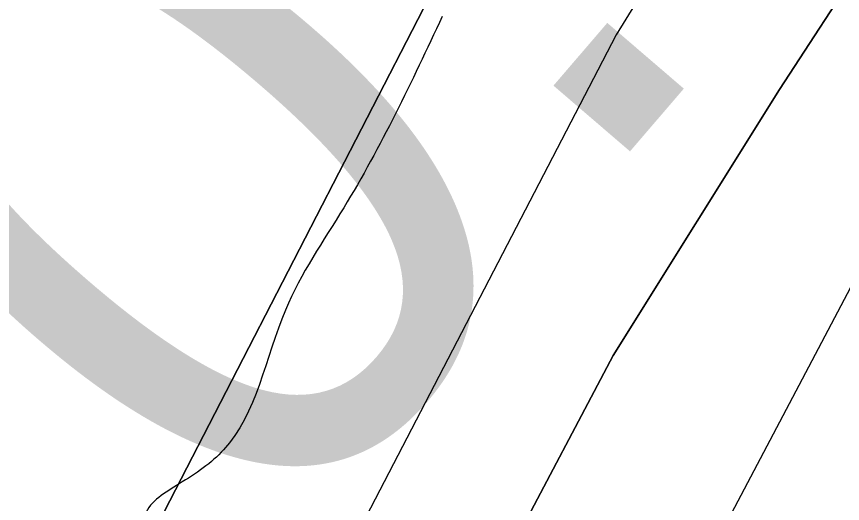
# Model space of a CAD drawing. Extents: x 3392644 to 3430565, y 576657 to 602123.
# Drawn here: x 3402897.1 to 3402982.3, y 594650.9 to 594701.1 of the extents above; entities that cross this region are included whole.
import ezdxf

# ---------------------------------------------------------------- set-up
doc = ezdxf.new("R2010")
doc.units = 0
for name, color, linetype in [('V-RIVR-EDGE', 7, 'Continuous'), ('V-RIVR-RANG', 7, 'Continuous'), ('V-TOPO-DPTH', 7, 'Continuous'), ('V-TOPO-MINR', 7, 'Continuous'), ('V-TOPO-WATR', 7, 'Continuous')]:
    doc.layers.add(name, color=color, linetype=linetype)

msp = doc.modelspace()

# ---------------------------------------------------------------- linework, layer by layer
at = {"layer": 'V-RIVR-EDGE'}
msp.add_spline([(3402941.002, 594701.139), (3402930.832, 594681.412), (3402924.815, 594670.856), (3402918.437, 594656.424), (3402913.847, 594652.912), (3402910.316, 594649.749), (3402909.956, 594646.931), (3402909.948, 594643.407), (3402910.644, 594639.882), (3402906.058, 594637.779), (3402901.828, 594637.437), (3402902.516, 594630.74), (3402901.45, 594626.867), (3402898.262, 594620.18), (3402895.077, 594614.902), (3402892.252, 594612.442), (3402886.611, 594611.047), (3402883.078, 594607.532), (3402880.955, 594603.661), (3402879.884, 594598.025), (3402877.042, 594588.871), (3402875.62, 594583.941), (3402871.034, 594581.838), (3402867.504, 594579.38), (3402866.09, 594577.269), (3402866.085, 594575.508), (3402867.486, 594571.98), (3402865.723, 594571.632), (3402861.843, 594569.88), (3402860.423, 594565.655), (3402855.11, 594554.745), (3402849.452, 594546.654), (3402840.951, 594528.704), (3402832.812, 594514.981), (3402823.969, 594501.26), (3402815.122, 594486.13), (3402805.575, 594472.764), (3402800.976, 594465.375), (3402797.788, 594458.688), (3402795.302, 594450.942), (3402792.464, 594443.196), (3402788.922, 594435.805), (3402783.267, 594428.772), (3402777.269, 594425.968), (3402774.089, 594422.452), (3402768.072, 594411.543), (3402764.168, 594400.277), (3402763.447, 594393.583), (3402762.034, 594392.177), (3402754.637, 594393.605), (3402749.348, 594392.209), (3402746.518, 594387.635), (3402746.509, 594384.111), (3402747.914, 594382.346), (3402747.909, 594380.231), (3402745.442, 594380.237), (3402738.748, 594380.606), (3402736.624, 594376.736), (3402736.603, 594367.926), (3402735.886, 594362.995), (3402733.765, 594360.533), (3402727.767, 594357.377), (3402725.288, 594352.45), (3402723.159, 594346.465), (3402719.966, 594337.663), (3402712.525, 594321.12), (3402704.02, 594301.76), (3402700.83, 594294.016), (3402700.111, 594288.38), (3402702.565, 594283.088), (3402702.547, 594276.04), (3402700.416, 594268.998), (3402687.322, 594246.479), (3402678.479, 594232.758), (3402668.921, 594215.163), (3402660.428, 594200.736), (3402648.389, 594177.157), (3402635.659, 594158.865), (3402620.442, 594132.827), (3402617.263, 594129.663), (3402613.036, 594130.378), (3402610.215, 594129.328), (3402609.506, 594127.92), (3402609.503, 594126.511), (3402609.492, 594122.283), (3402607.376, 594121.583), (3402603.146, 594120.889), (3402602.081, 594117.72), (3402601.721, 594114.549), (3402607.703, 594111.011), (3402608.753, 594108.189), (3402605.934, 594108.196), (3402597.834, 594109.978), (3402594.292, 594102.939), (3402590.756, 594097.663), (3402590.043, 594094.493), (3402592.506, 594093.077), (3402593.205, 594090.609), (3402591.791, 594088.851), (3402588.968, 594087.096), (3402584.386, 594086.755), (3402582.27, 594086.055), (3402582.264, 594083.589), (3402582.259, 594081.827), (3402582.601, 594077.597), (3402582.242, 594074.779), (3402577.274, 594060.696), (3402570.543, 594046.266), (3402562.761, 594034.304), (3402557.105, 594026.918), (3402552.153, 594019.178), (3402547.55, 594010.38), (3402546.476, 594003.688), (3402544.351, 593999.112), (3402536.934, 593992.083), (3402524.919, 593978.37), (3402517.844, 593967.464), (3402508.29, 593951.278), (3402494.836, 593925.236), (3402485.977, 593905.172), (3402481.7, 593885.802), (3402480.964, 593873.119), (3402479.877, 593861.14), (3402477.409, 593860.442), (3402474.929, 593855.162), (3402471.734, 593845.656), (3402471.007, 593836.496), (3402466.758, 593828.05), (3402461.451, 593819.606), (3402459.319, 593812.211), (3402457.522, 593798.121), (3402452.92, 593789.675), (3402449.031, 593784.399), (3402445.845, 593778.416), (3402438.754, 593760.815), (3402434.497, 593749.55), (3402433.08, 593746.382), (3402433.06, 593738.277), (3402432.34, 593731.936), (3402430.217, 593728.77), (3402423.494, 593717.158), (3402419.612, 593715.054), (3402417.84, 593710.83), (3402417.478, 593706.954), (3402416.755, 593699.556), (3402415.68, 593692.159), (3402409.664, 593681.955), (3402400.457, 593663.654), (3402383.806, 593627.753), (3402369.631, 593595.37), (3402360.422, 593576.012), (3402343.413, 593537.645), (3402326.404, 593499.278), (3402307.585, 593441.535), (3402291.604, 593391.185), (3402279.9, 593360.557), (3402271.022, 593332.741), (3402263.921, 593311.264), (3402259.304, 593296.476), (3402256.477, 593293.311), (3402250.835, 593291.916), (3402249.062, 593287.339), (3402248.701, 593283.816), (3402247.27, 593275.011), (3402246.88, 593259.859), (3402245.802, 593251.405), (3402239.771, 593234.858), (3402233.741, 593219.016), (3402225.925, 593193.312), (3402216.682, 593160.564), (3402196.051, 593082.388), (3402192.856, 593072.529), (3402189.288, 593054.919), (3402186.438, 593042.241), (3402183.224, 593024.982), (3402180.378, 593014.066), (3402177.181, 593003.855), (3402173.267, 592988.36), (3402168.635, 592967.934), (3402164.004, 592947.507), (3402158.301, 592921.093), (3402152.262, 592901.728), (3402148.362, 592891.871), (3402148.35, 592886.938), (3402145.84, 592869.677), (3402139.753, 592830.579), (3402138.306, 592815.078), (3402134.744, 592799.935), (3402130.117, 592781.27), (3402122.998, 592752.393), (3402115.151, 592714.003), (3402112.29, 592697.096), (3402108.005, 592674.203), (3402103.007, 592647.787), (3402096.592, 592618.556), (3402093.037, 592606.231), (3402086.634, 592581.581), (3402081.66, 592565.031), (3402076.673, 592543.549), (3402073.815, 592527.699), (3402069.876, 592502.338), (3402067.712, 592482.258), (3402064.833, 592457.951), (3402064.431, 592437.866), (3402061.924, 592421.663), (3402056.56, 592389.611), (3402053.319, 592361.781), (3402051.852, 592338.528), (3402046.82, 592298.369), (3402043.587, 592273.359), (3402040.349, 592246.586), (3402037.853, 592234.612), (3402037.483, 592227.565), (3402036.401, 592217.349), (3402036.371, 592205.368), (3402034.566, 592188.106), (3402032.039, 592163.446), (3402027.743, 592136.324), (3402019.177, 592092.298), (3402019.154, 592082.784), (3402019.838, 592074.325), (3402019.828, 592070.449), (3402019.468, 592067.279), (3402015.566, 592056.717), (3402013.075, 592046.857), (3402009.506, 592028.894), (3402009.471, 592014.447), (3402009.093, 592004.229), (3402006.959, 591996.13), (3402003.757, 591983.805), (3402001.267, 591974.297), (3402000.165, 591956.328), (3402001.889, 591940.819), (3402003.276, 591932.007), (3402002.181, 591916.505), (3401998.587, 591887.971), (3401995.726, 591871.064), (3401991.435, 591845.704), (3401988.924, 591828.091), (3401987.921, 591815.385)], degree=3, dxfattribs=at)
at = {"layer": 'V-TOPO-DPTH'}
for points in [[(3404816.074, 596239.736), (3404707.719, 596194.154), (3404495.545, 596092.729), (3404265.916, 595974.424), (3404250.848, 595966.312), (3404235.992, 595957.844), (3404221.453, 595948.842), (3404207.125, 595939.485), (3403581.121, 595494.764), (3403555.117, 595470.28), (3403529.95, 595444.935), (3402964.786, 594748.717), (3402962.739, 594744.996), (3402961.458, 594741.89), (3402960.521, 594739.693), (3402958.403, 594735.42), (3402957.221, 594733.344), (3402953.791, 594727.647), (3402950.852, 594722.742), (3402947.927, 594717.83), (3402945.024, 594712.904), (3402942.134, 594707.97), (3402512.673, 593874.444)], [(3402512.673, 593874.444), (3402942.134, 594707.97), (3402945.024, 594712.904), (3402947.927, 594717.83), (3402950.852, 594722.742), (3402953.791, 594727.647), (3402957.221, 594733.344), (3402958.403, 594735.42), (3402960.521, 594739.693), (3402961.458, 594741.89), (3402962.739, 594744.996), (3402964.786, 594748.717), (3403529.95, 595444.935), (3403555.117, 595470.28), (3403581.121, 595494.764), (3404207.125, 595939.485), (3404221.453, 595948.842), (3404235.992, 595957.844), (3404250.848, 595966.312), (3404265.916, 595974.424), (3404495.545, 596092.729), (3404707.719, 596194.154), (3404816.074, 596239.736)], [(3402616.1, 594000.677), (3402626.015, 594023.393), (3402635.86, 594046.141), (3402645.606, 594068.931), (3402655.291, 594091.746), (3402958.647, 594666.154), (3402975.8, 594693.625), (3402993.492, 594720.733), (3403011.991, 594747.296), (3403031.029, 594773.496), (3403039.65, 594784.992), (3403063.562, 594816.544)], [(3402616.1, 594000.677), (3402626.015, 594023.393), (3402635.86, 594046.141), (3402645.606, 594068.931), (3402655.291, 594091.746), (3402958.647, 594666.154), (3402975.8, 594693.625), (3402993.492, 594720.733), (3403011.991, 594747.296), (3403031.029, 594773.496), (3403039.65, 594784.992), (3403063.562, 594816.544)]]:
    msp.add_lwpolyline(points, dxfattribs=at)
at = {"layer": 'V-TOPO-MINR'}
for points in [[(3403063.562, 594816.544), (3403039.65, 594784.992), (3403031.029, 594773.496), (3403011.991, 594747.296), (3402993.492, 594720.733), (3402975.8, 594693.625), (3402958.647, 594666.154), (3402655.291, 594091.746), (3402645.606, 594068.931), (3402635.86, 594046.141), (3402626.015, 594023.393), (3402616.1, 594000.677)], [(3403076.62, 594805.951), (3403033.885, 594749.703), (3403019.503, 594730.181), (3403005.514, 594710.39), (3402992.115, 594690.194), (3402699.02, 594134.572), (3402683.641, 594099.54), (3402668.173, 594064.548), (3402652.574, 594029.615), (3402636.885, 593994.72)], [(3403025.809, 594795.663), (3403013.995, 594780.05), (3403002.269, 594764.37), (3402990.86, 594748.473), (3402979.783, 594732.355), (3402969.205, 594715.906), (3402958.959, 594699.235), (3402568.859, 593947.955)]]:
    msp.add_lwpolyline(points, dxfattribs=at)
at = {"layer": 'V-TOPO-WATR'}
msp.add_lwpolyline([(3404816.074, 596239.736), (3404707.719, 596194.154), (3404495.545, 596092.729), (3404265.916, 595974.424), (3404250.848, 595966.312), (3404235.992, 595957.844), (3404221.453, 595948.842), (3404207.125, 595939.485), (3403581.121, 595494.764), (3403555.117, 595470.28), (3403529.95, 595444.935), (3402964.786, 594748.717), (3402962.739, 594744.996), (3402961.458, 594741.89), (3402960.521, 594739.693), (3402958.403, 594735.42), (3402957.221, 594733.344), (3402953.791, 594727.647), (3402950.852, 594722.742), (3402947.927, 594717.83), (3402945.024, 594712.904), (3402942.134, 594707.97), (3402512.673, 593874.444)], dxfattribs=at)

# ---------------------------------------------------------------- texts
at = {"layer": 'V-RIVR-RANG'}
msp.add_text('0.9', height=67, rotation=49.35833, dxfattribs=at).set_placement((3402922.598, 594643.209))

doc.saveas('drawing.dxf')
